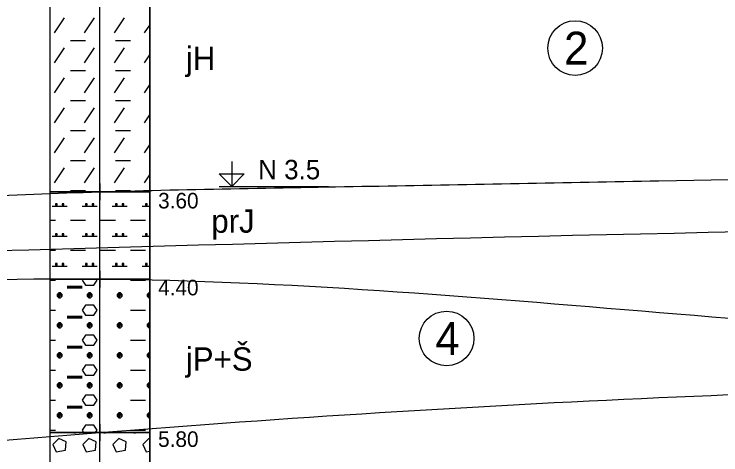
# Model space of a CAD drawing. Extents: x 3042 to 4120, y 576 to 2694.
# Drawn here: x 3450.69 to 3483.02, y 1584.51 to 1604.67 of the extents above; entities that cross this region are included whole.
import ezdxf

# ---------------------------------------------------------------- set-up
doc = ezdxf.new("R2010")
doc.units = 0
for name, color, linetype in [('18', 7, 'Continuous'), ('51', 7, 'Continuous'), ('52', 7, 'Continuous'), ('53', 7, 'Continuous'), ('56', 7, 'Continuous'), ('61', 7, 'Continuous'), ('HPV', 7, 'Continuous'), ('rozhraní', 7, 'Continuous')]:
    doc.layers.add(name, color=color, linetype=linetype)

msp = doc.modelspace()

# ---------------------------------------------------------------- linework, layer by layer
at = {"layer": '18'}
msp.add_line((3454.612, 1569.538), (3454.612, 1614.538), dxfattribs=at)
at = {"layer": '51'}
for p, q in [((3452.543, 1603.808), (3453, 1604.494)), ((3453.914, 1603.808), (3454.372, 1604.494)), ((3455.286, 1603.808), (3455.743, 1604.494)), ((3456.658, 1603.808), (3456.898, 1604.168)), ((3453.267, 1603.465), (3453.953, 1603.465)), ((3455.324, 1603.465), (3456.01, 1603.465)), ((3452.543, 1602.437), (3453, 1603.122)), ((3453.914, 1602.437), (3454.372, 1603.122)), ((3455.286, 1602.437), (3455.743, 1603.122)), ((3456.658, 1602.437), (3456.898, 1602.797)), ((3453.267, 1602.094), (3453.953, 1602.094)), ((3455.324, 1602.094), (3456.01, 1602.094)), ((3452.543, 1601.065), (3453, 1601.751)), ((3453.914, 1601.065), (3454.372, 1601.751)), ((3455.286, 1601.065), (3455.743, 1601.751)), ((3456.658, 1601.065), (3456.898, 1601.425)), ((3453.267, 1600.722), (3453.953, 1600.722)), ((3455.324, 1600.722), (3456.01, 1600.722)), ((3452.543, 1599.693), (3453, 1600.379)), ((3453.914, 1599.693), (3454.372, 1600.379)), ((3455.286, 1599.693), (3455.743, 1600.379)), ((3456.658, 1599.693), (3456.898, 1600.053)), ((3453.267, 1599.351), (3453.953, 1599.351)), ((3455.324, 1599.351), (3456.01, 1599.351)), ((3452.543, 1598.322), (3453, 1599.008)), ((3453.914, 1598.322), (3454.372, 1599.008)), ((3455.286, 1598.322), (3455.743, 1599.008)), ((3456.658, 1598.322), (3456.898, 1598.682)), ((3453.267, 1597.979), (3453.953, 1597.979)), ((3455.324, 1597.979), (3456.01, 1597.979)), ((3452.543, 1596.95), (3453, 1597.636)), ((3453.914, 1596.95), (3454.372, 1597.636)), ((3455.286, 1596.95), (3455.743, 1597.636)), ((3456.658, 1596.95), (3456.898, 1597.31)), ((3453.267, 1596.607), (3453.953, 1596.607)), ((3455.324, 1596.607), (3456.01, 1596.607)), ((3452.429, 1595.883), (3453.114, 1595.883)), ((3453.8, 1595.883), (3454.486, 1595.883)), ((3455.172, 1595.883), (3455.858, 1595.883)), ((3456.543, 1595.883), (3456.898, 1595.883)), ((3452.326, 1595.236), (3452.581, 1595.236)), ((3453.267, 1595.236), (3453.953, 1595.236)), ((3454.638, 1595.236), (3455.324, 1595.236)), ((3456.01, 1595.236), (3456.696, 1595.236)), ((3452.429, 1594.512), (3453.114, 1594.512)), ((3453.8, 1594.512), (3454.486, 1594.512)), ((3455.172, 1594.512), (3455.858, 1594.512)), ((3456.543, 1594.512), (3456.898, 1594.512)), ((3452.326, 1593.864), (3452.581, 1593.864)), ((3453.267, 1593.864), (3453.953, 1593.864)), ((3454.638, 1593.864), (3455.324, 1593.864)), ((3456.01, 1593.864), (3456.696, 1593.864)), ((3452.429, 1593.14), (3453.114, 1593.14)), ((3453.8, 1593.14), (3454.486, 1593.14)), ((3455.172, 1593.14), (3455.858, 1593.14)), ((3456.543, 1593.14), (3456.898, 1593.14)), ((3452.326, 1592.493), (3452.581, 1592.493)), ((3456.01, 1592.493), (3456.696, 1592.493)), ((3453.114, 1592.226), (3453.8, 1592.226)), ((3453.114, 1592.188), (3453.8, 1592.188)), ((3453.114, 1592.15), (3453.8, 1592.15)), ((3452.771, 1591.692), (3452.771, 1591.921)), ((3454.143, 1591.692), (3454.143, 1591.921)), ((3455.515, 1591.692), (3455.515, 1591.921)), ((3456.886, 1591.692), (3456.886, 1591.921)), ((3452.326, 1591.121), (3452.581, 1591.121)), ((3456.01, 1591.121), (3456.696, 1591.121)), ((3453.114, 1590.854), (3453.8, 1590.854)), ((3453.114, 1590.816), (3453.8, 1590.816)), ((3453.114, 1590.778), (3453.8, 1590.778)), ((3452.771, 1590.321), (3452.771, 1590.549)), ((3454.143, 1590.321), (3454.143, 1590.549)), ((3455.515, 1590.321), (3455.515, 1590.549)), ((3456.886, 1590.321), (3456.886, 1590.549)), ((3452.326, 1589.749), (3452.581, 1589.749)), ((3456.01, 1589.749), (3456.696, 1589.749)), ((3453.114, 1589.483), (3453.8, 1589.483)), ((3453.114, 1589.445), (3453.8, 1589.445)), ((3452.771, 1588.949), (3452.771, 1589.178)), ((3453.114, 1589.406), (3453.8, 1589.406)), ((3454.143, 1588.949), (3454.143, 1589.178)), ((3455.515, 1588.949), (3455.515, 1589.178)), ((3456.886, 1588.949), (3456.886, 1589.178)), ((3452.326, 1588.378), (3452.581, 1588.378)), ((3456.01, 1588.378), (3456.696, 1588.378)), ((3452.771, 1587.578), (3452.771, 1587.806)), ((3453.114, 1588.111), (3453.8, 1588.111)), ((3453.114, 1588.073), (3453.8, 1588.073)), ((3453.114, 1588.035), (3453.8, 1588.035)), ((3454.143, 1587.578), (3454.143, 1587.806)), ((3455.515, 1587.578), (3455.515, 1587.806)), ((3456.886, 1587.578), (3456.886, 1587.806)), ((3452.326, 1587.006), (3452.581, 1587.006)), ((3456.01, 1587.006), (3456.696, 1587.006)), ((3453.114, 1586.739), (3453.8, 1586.739)), ((3453.114, 1586.701), (3453.8, 1586.701)), ((3453.114, 1586.663), (3453.8, 1586.663)), ((3452.771, 1586.206), (3452.771, 1586.435)), ((3454.143, 1586.206), (3454.143, 1586.435)), ((3455.515, 1586.206), (3455.515, 1586.435)), ((3456.886, 1586.206), (3456.886, 1586.435)), ((3452.326, 1585.635), (3452.581, 1585.635)), ((3456.01, 1585.635), (3456.696, 1585.635)), ((3453.457, 1585.52), (3453.457, 1585.538)), ((3454.829, 1585.52), (3454.829, 1585.538)), ((3456.2, 1585.52), (3456.2, 1585.538))]:
    msp.add_line(p, q, dxfattribs=at)
for points in [[(3452.326, 1596.538), (3456.898, 1596.538), (3456.898, 1609.038), (3452.326, 1609.038)], [(3452.326, 1592.538), (3456.898, 1592.538), (3456.898, 1596.538), (3452.326, 1596.538)], [(3452.326, 1585.538), (3456.898, 1585.538), (3456.898, 1592.538), (3452.326, 1592.538)], [(3452.326, 1572.038), (3456.898, 1572.038), (3456.898, 1585.538), (3452.326, 1585.538)]]:
    msp.add_lwpolyline(points, close=True, dxfattribs=at)
for points in [[(3452.581, 1595.998), (3452.581, 1595.922), (3452.657, 1595.922), (3452.657, 1595.998), (3452.581, 1595.998), (3452.657, 1595.922)], [(3452.886, 1595.998), (3452.886, 1595.922), (3452.962, 1595.922), (3452.962, 1595.998), (3452.886, 1595.998), (3452.962, 1595.922)], [(3453.953, 1595.998), (3453.953, 1595.922), (3454.029, 1595.922), (3454.029, 1595.998), (3453.953, 1595.998), (3454.029, 1595.922)], [(3454.257, 1595.998), (3454.257, 1595.922), (3454.334, 1595.922), (3454.334, 1595.998), (3454.257, 1595.998), (3454.334, 1595.922)], [(3455.324, 1595.998), (3455.324, 1595.922), (3455.4, 1595.922), (3455.4, 1595.998), (3455.324, 1595.998), (3455.4, 1595.922)], [(3455.629, 1595.998), (3455.629, 1595.922), (3455.705, 1595.922), (3455.705, 1595.998), (3455.629, 1595.998), (3455.705, 1595.922)], [(3456.696, 1595.998), (3456.696, 1595.922), (3456.772, 1595.922), (3456.772, 1595.998), (3456.696, 1595.998), (3456.772, 1595.922)], [(3452.581, 1594.626), (3452.581, 1594.55), (3452.657, 1594.55), (3452.657, 1594.626), (3452.581, 1594.626), (3452.657, 1594.55)], [(3452.886, 1594.626), (3452.886, 1594.55), (3452.962, 1594.55), (3452.962, 1594.626), (3452.886, 1594.626), (3452.962, 1594.55)], [(3453.953, 1594.626), (3453.953, 1594.55), (3454.029, 1594.55), (3454.029, 1594.626), (3453.953, 1594.626), (3454.029, 1594.55)], [(3454.257, 1594.626), (3454.257, 1594.55), (3454.334, 1594.55), (3454.334, 1594.626), (3454.257, 1594.626), (3454.334, 1594.55)], [(3455.324, 1594.626), (3455.324, 1594.55), (3455.4, 1594.55), (3455.4, 1594.626), (3455.324, 1594.626), (3455.4, 1594.55)], [(3455.629, 1594.626), (3455.629, 1594.55), (3455.705, 1594.55), (3455.705, 1594.626), (3455.629, 1594.626), (3455.705, 1594.55)], [(3456.696, 1594.626), (3456.696, 1594.55), (3456.772, 1594.55), (3456.772, 1594.626), (3456.696, 1594.626), (3456.772, 1594.55)], [(3452.581, 1593.255), (3452.581, 1593.178), (3452.657, 1593.178), (3452.657, 1593.255), (3452.581, 1593.255), (3452.657, 1593.178)], [(3452.886, 1593.255), (3452.886, 1593.178), (3452.962, 1593.178), (3452.962, 1593.255), (3452.886, 1593.255), (3452.962, 1593.178)], [(3453.953, 1593.255), (3453.953, 1593.178), (3454.029, 1593.178), (3454.029, 1593.255), (3453.953, 1593.255), (3454.029, 1593.178)], [(3454.257, 1593.255), (3454.257, 1593.178), (3454.334, 1593.178), (3454.334, 1593.255), (3454.257, 1593.255), (3454.334, 1593.178)], [(3455.324, 1593.255), (3455.324, 1593.178), (3455.4, 1593.178), (3455.4, 1593.255), (3455.324, 1593.255), (3455.4, 1593.178)], [(3455.629, 1593.255), (3455.629, 1593.178), (3455.705, 1593.178), (3455.705, 1593.255), (3455.629, 1593.255), (3455.705, 1593.178)], [(3456.696, 1593.255), (3456.696, 1593.178), (3456.772, 1593.178), (3456.772, 1593.255), (3456.696, 1593.255), (3456.772, 1593.178)], [(3453.831, 1592.538), (3453.8, 1592.493), (3453.953, 1592.264)], [(3453.953, 1592.264), (3454.334, 1592.264), (3454.486, 1592.493), (3454.455, 1592.538)], [(3452.733, 1591.921), (3452.657, 1591.845), (3452.657, 1591.769), (3452.733, 1591.692), (3452.81, 1591.692), (3452.886, 1591.769), (3452.886, 1591.845), (3452.81, 1591.921), (3452.733, 1591.921), (3452.886, 1591.769), (3452.657, 1591.769), (3452.81, 1591.921)], [(3454.105, 1591.921), (3454.029, 1591.845), (3454.029, 1591.769), (3454.105, 1591.692), (3454.181, 1591.692), (3454.257, 1591.769), (3454.257, 1591.845), (3454.181, 1591.921), (3454.105, 1591.921), (3454.257, 1591.769), (3454.029, 1591.769), (3454.181, 1591.921)], [(3455.477, 1591.921), (3455.4, 1591.845), (3455.4, 1591.769), (3455.477, 1591.692), (3455.553, 1591.692), (3455.629, 1591.769), (3455.629, 1591.845), (3455.553, 1591.921), (3455.477, 1591.921), (3455.629, 1591.769), (3455.4, 1591.769), (3455.553, 1591.921)], [(3456.848, 1591.921), (3456.772, 1591.845), (3456.772, 1591.769), (3456.848, 1591.692), (3456.898, 1591.692)], [(3456.898, 1591.769), (3456.772, 1591.769), (3456.898, 1591.894)], [(3456.898, 1591.921), (3456.848, 1591.921), (3456.898, 1591.871)], [(3453.953, 1590.892), (3454.334, 1590.892), (3454.486, 1591.121), (3454.334, 1591.35), (3453.953, 1591.35), (3453.8, 1591.121), (3453.953, 1590.892)], [(3452.733, 1590.549), (3452.657, 1590.473), (3452.657, 1590.397), (3452.733, 1590.321), (3452.81, 1590.321), (3452.886, 1590.397), (3452.886, 1590.473), (3452.81, 1590.549), (3452.733, 1590.549), (3452.886, 1590.397), (3452.657, 1590.397), (3452.81, 1590.549)], [(3454.105, 1590.549), (3454.029, 1590.473), (3454.029, 1590.397), (3454.105, 1590.321), (3454.181, 1590.321), (3454.257, 1590.397), (3454.257, 1590.473), (3454.181, 1590.549), (3454.105, 1590.549), (3454.257, 1590.397), (3454.029, 1590.397), (3454.181, 1590.549)], [(3455.477, 1590.549), (3455.4, 1590.473), (3455.4, 1590.397), (3455.477, 1590.321), (3455.553, 1590.321), (3455.629, 1590.397), (3455.629, 1590.473), (3455.553, 1590.549), (3455.477, 1590.549), (3455.629, 1590.397), (3455.4, 1590.397), (3455.553, 1590.549)], [(3456.848, 1590.549), (3456.772, 1590.473), (3456.772, 1590.397), (3456.848, 1590.321), (3456.898, 1590.321)], [(3456.898, 1590.397), (3456.772, 1590.397), (3456.898, 1590.523)], [(3456.898, 1590.549), (3456.848, 1590.549), (3456.898, 1590.5)], [(3453.953, 1589.521), (3454.334, 1589.521), (3454.486, 1589.749), (3454.334, 1589.978), (3453.953, 1589.978), (3453.8, 1589.749), (3453.953, 1589.521)], [(3452.733, 1589.178), (3452.657, 1589.102), (3452.657, 1589.025), (3452.733, 1588.949), (3452.81, 1588.949), (3452.886, 1589.025), (3452.886, 1589.102), (3452.81, 1589.178), (3452.733, 1589.178), (3452.886, 1589.025), (3452.657, 1589.025), (3452.81, 1589.178)], [(3454.105, 1589.178), (3454.029, 1589.102), (3454.029, 1589.025), (3454.105, 1588.949), (3454.181, 1588.949), (3454.257, 1589.025), (3454.257, 1589.102), (3454.181, 1589.178), (3454.105, 1589.178), (3454.257, 1589.025), (3454.029, 1589.025), (3454.181, 1589.178)], [(3455.477, 1589.178), (3455.4, 1589.102), (3455.4, 1589.025), (3455.477, 1588.949), (3455.553, 1588.949), (3455.629, 1589.025), (3455.629, 1589.102), (3455.553, 1589.178), (3455.477, 1589.178), (3455.629, 1589.025), (3455.4, 1589.025), (3455.553, 1589.178)], [(3456.848, 1589.178), (3456.772, 1589.102), (3456.772, 1589.025), (3456.848, 1588.949), (3456.898, 1588.949)], [(3456.898, 1589.025), (3456.772, 1589.025), (3456.898, 1589.151)], [(3456.898, 1589.178), (3456.848, 1589.178), (3456.898, 1589.128)], [(3453.953, 1588.149), (3454.334, 1588.149), (3454.486, 1588.378), (3454.334, 1588.606), (3453.953, 1588.606), (3453.8, 1588.378), (3453.953, 1588.149)], [(3452.733, 1587.806), (3452.657, 1587.73), (3452.657, 1587.654), (3452.733, 1587.578), (3452.81, 1587.578), (3452.886, 1587.654), (3452.886, 1587.73), (3452.81, 1587.806), (3452.733, 1587.806), (3452.886, 1587.654), (3452.657, 1587.654), (3452.81, 1587.806)], [(3454.105, 1587.806), (3454.029, 1587.73), (3454.029, 1587.654), (3454.105, 1587.578), (3454.181, 1587.578), (3454.257, 1587.654), (3454.257, 1587.73), (3454.181, 1587.806), (3454.105, 1587.806), (3454.257, 1587.654), (3454.029, 1587.654), (3454.181, 1587.806)], [(3455.477, 1587.806), (3455.4, 1587.73), (3455.4, 1587.654), (3455.477, 1587.578), (3455.553, 1587.578), (3455.629, 1587.654), (3455.629, 1587.73), (3455.553, 1587.806), (3455.477, 1587.806), (3455.629, 1587.654), (3455.4, 1587.654), (3455.553, 1587.806)], [(3456.848, 1587.806), (3456.772, 1587.73), (3456.772, 1587.654), (3456.848, 1587.578), (3456.898, 1587.578)], [(3456.898, 1587.806), (3456.848, 1587.806), (3456.898, 1587.757)], [(3456.898, 1587.654), (3456.772, 1587.654), (3456.898, 1587.78)], [(3453.953, 1586.778), (3454.334, 1586.778), (3454.486, 1587.006), (3454.334, 1587.235), (3453.953, 1587.235), (3453.8, 1587.006), (3453.953, 1586.778)], [(3452.733, 1586.435), (3452.657, 1586.358), (3452.657, 1586.282), (3452.733, 1586.206), (3452.81, 1586.206), (3452.886, 1586.282), (3452.886, 1586.358), (3452.81, 1586.435), (3452.733, 1586.435), (3452.886, 1586.282), (3452.657, 1586.282), (3452.81, 1586.435)], [(3454.105, 1586.435), (3454.029, 1586.358), (3454.029, 1586.282), (3454.105, 1586.206), (3454.181, 1586.206), (3454.257, 1586.282), (3454.257, 1586.358), (3454.181, 1586.435), (3454.105, 1586.435), (3454.257, 1586.282), (3454.029, 1586.282), (3454.181, 1586.435)], [(3455.477, 1586.435), (3455.4, 1586.358), (3455.4, 1586.282), (3455.477, 1586.206), (3455.553, 1586.206), (3455.629, 1586.282), (3455.629, 1586.358), (3455.553, 1586.435), (3455.477, 1586.435), (3455.629, 1586.282), (3455.4, 1586.282), (3455.553, 1586.435)], [(3456.848, 1586.435), (3456.772, 1586.358), (3456.772, 1586.282), (3456.848, 1586.206), (3456.898, 1586.206)], [(3456.898, 1586.282), (3456.772, 1586.282), (3456.898, 1586.408)], [(3456.898, 1586.435), (3456.848, 1586.435), (3456.898, 1586.385)], [(3454.422, 1585.538), (3454.486, 1585.635), (3454.334, 1585.863), (3453.953, 1585.863), (3453.8, 1585.635), (3453.864, 1585.538)], [(3452.467, 1584.987), (3452.619, 1584.644), (3453.038, 1584.72), (3453.076, 1585.101), (3452.733, 1585.254), (3452.467, 1584.987)], [(3453.401, 1585.538), (3453.419, 1585.52), (3453.495, 1585.52), (3453.514, 1585.538)], [(3453.838, 1584.987), (3453.991, 1584.644), (3454.41, 1584.72), (3454.448, 1585.101), (3454.105, 1585.254), (3453.838, 1584.987)], [(3454.773, 1585.538), (3454.791, 1585.52), (3454.867, 1585.52), (3454.885, 1585.538)], [(3455.21, 1584.987), (3455.362, 1584.644), (3455.781, 1584.72), (3455.819, 1585.101), (3455.477, 1585.254), (3455.21, 1584.987)], [(3456.144, 1585.538), (3456.162, 1585.52), (3456.239, 1585.52), (3456.257, 1585.538)], [(3456.898, 1585.232), (3456.848, 1585.254), (3456.581, 1584.987)], [(3456.581, 1584.987), (3456.734, 1584.644), (3456.898, 1584.674)]]:
    msp.add_lwpolyline(points, dxfattribs=at)
at = {"layer": '53'}
for p, q in [((3452.326, 1614.538), (3452.326, 1569.538)), ((3456.898, 1614.538), (3456.898, 1569.538)), ((3452.326, 1596.538), (3456.898, 1596.538)), ((3452.326, 1592.538), (3456.898, 1592.538)), ((3452.326, 1585.538), (3456.898, 1585.538))]:
    msp.add_line(p, q, dxfattribs=at)
at = {"layer": '56'}
for p, q in [((3454.612, 1596.919), (3454.612, 1596.157)), ((3454.231, 1596.538), (3454.993, 1596.538)), ((3454.612, 1592.919), (3454.612, 1592.157)), ((3454.231, 1592.538), (3454.993, 1592.538)), ((3454.612, 1585.919), (3454.612, 1585.157)), ((3454.231, 1585.538), (3454.993, 1585.538))]:
    msp.add_line(p, q, dxfattribs=at)
at = {"layer": '61'}
msp.add_line((3460.078, 1596.788), (3465.073, 1596.788), dxfattribs=at)
msp.add_lwpolyline([(3460.649, 1597.931), (3460.649, 1596.788), (3460.078, 1597.36), (3461.221, 1597.36), (3460.649, 1596.788)], dxfattribs=at)
at = {"layer": 'HPV'}
msp.add_spline([(3258.558, 1595.438), (3265.132, 1595.438), (3304.222, 1591.874), (3343.272, 1592.467), (3406.282, 1592.961), (3505.772, 1594.985), (3516.554, 1594.985)], degree=3, dxfattribs=at)
at = {"layer": 'rozhraní'}
for centre in [(3476.357, 1603.112), (3470.476, 1589.833)]:
    msp.add_circle(centre, 1.25, dxfattribs=at)
for points in [[(3343.149, 1592.908), (3343.272, 1592.888), (3351.552, 1592.438), (3359.888, 1593.128), (3368.248, 1594.122), (3372.427, 1594.472), (3376.599, 1594.586), (3384.02, 1594.321), (3391.441, 1593.85), (3398.862, 1593.447), (3406.282, 1593.388), (3418.367, 1594.021), (3430.442, 1595.004), (3442.519, 1595.967), (3454.612, 1596.538), (3467.4, 1596.805), (3480.19, 1597.046), (3505.772, 1597.288), (3515.471, 1597.288)], [(3514.887, 1589.833), (3505.845, 1589.635), (3454.612, 1592.538), (3406.282, 1588.388), (3376.599, 1586.586), (3364.06, 1589.145), (3356.751, 1592.851)], [(3388.049, 1585.144), (3406.282, 1583.388), (3454.612, 1585.538), (3505.772, 1587.788), (3517.156, 1587.788)]]:
    msp.add_spline(points, degree=3, dxfattribs=at)

# ---------------------------------------------------------------- texts
at = {"layer": '52'}
for s, height, p in [('jH', 1.0668, (3458.549, 1602.11)), ('3.60', 0.7112, (3457.279, 1595.78)), ('prJ', 1.0668, (3459.715, 1594.668)), ('4.40', 0.7112, (3457.279, 1591.806)), ('jP+Š', 1.0668, (3458.549, 1588.36)), ('5.80', 0.7112, (3457.279, 1584.874))]:
    msp.add_text(s, height=height, dxfattribs=at).set_placement(p)
at = {"layer": '61'}
msp.add_text('N 3.5', height=0.889, dxfattribs=at).set_placement((3461.856, 1597.112))
at = {"layer": 'rozhraní'}
for s, p in [('2', (3475.849, 1602.362)), ('4', (3469.96, 1589.083))]:
    msp.add_text(s, height=1.5, dxfattribs=at).set_placement(p)

doc.saveas('drawing.dxf')
